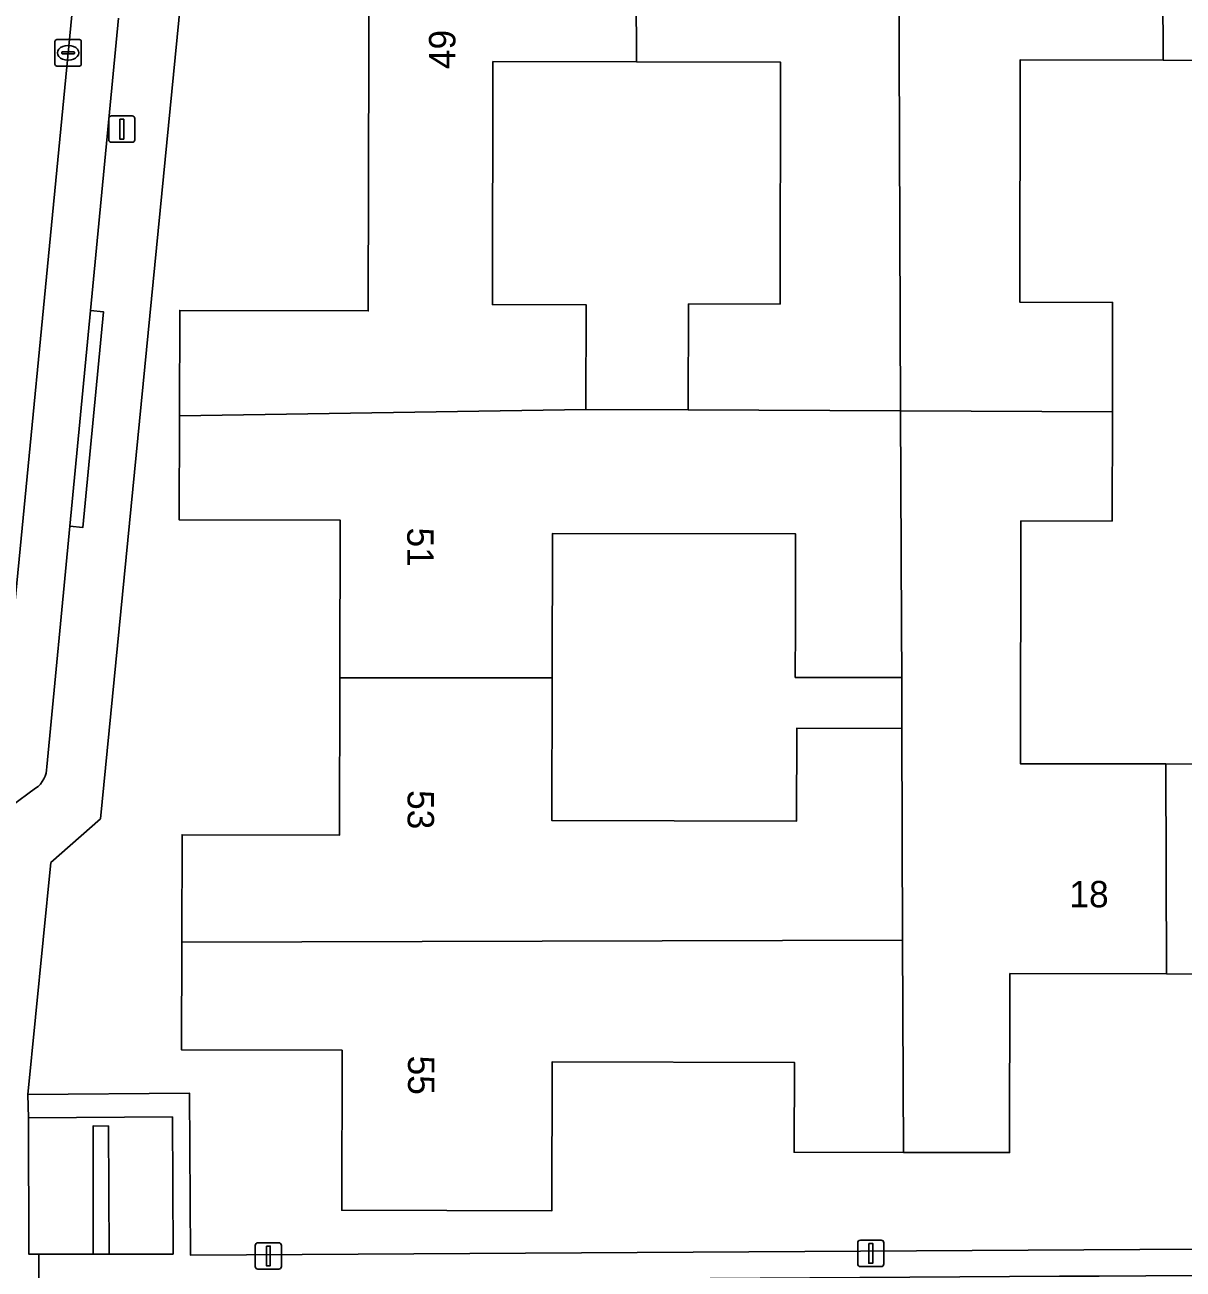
# Model space of a CAD drawing. Extents: x 157320 to 158835, y 386650 to 388491.
# Drawn here: x 157904.66 to 157948.56, y 387926.37 to 387973.53 of the extents above; entities that cross this region are included whole.
import ezdxf

# ---------------------------------------------------------------- set-up
doc = ezdxf.new("R2010")
doc.units = 0
for name, color, linetype in [('IMGEO_Erf', 7, 'Continuous'), ('IMGEO_Kolk', 7, 'Continuous'), ('IMGEO_Lichtmast', 7, 'Continuous'), ('IMGEO_Pand', 7, 'Continuous'), ('IMGEO_Pand_nummerreeks', 7, 'Continuous'), ('IMGEO_Parkeervlak_open', 7, 'Continuous'), ('IMGEO_Rijbaan_lokaal_open', 7, 'Continuous'), ('IMGEO_Verkeerseiland_open', 7, 'Continuous'), ('IMGEO_Voetpad_open', 7, 'Continuous')]:
    doc.layers.add(name, color=color, linetype=linetype)

msp = doc.modelspace()

# ---------------------------------------------------------------- linework, layer by layer
at = {"layer": 'IMGEO_Erf'}
for points in [[(157916.612, 387954.756), (157910.51, 387954.769), (157910.518, 387958.71), (157910.527, 387962.707), (157917.674, 387962.692), (157917.716, 387982.682), (157921.838, 387982.673), (157921.832, 387980.129), (157927.797, 387980.116), (157933.705, 387980.104), (157933.718, 387986.161), (157937.748, 387986.152), (157941.828, 387986.143), (157941.815, 387980.264), (157947.77, 387980.251), (157953.728, 387980.238), (157953.741, 387986.123), (157957.75, 387986.114), (157961.836, 387986.105), (157961.823, 387980.108), (157968.02, 387980.094), (157969.714, 387980.094), (157969.714, 387990.929), (157915.211, 387990.696)], [(157909.877, 387985.736), (157909.071, 387977.601), (157910.685, 387975.662), (157907.524, 387943.442), (157905.636, 387941.777), (157904.775, 387932.982), (157910.895, 387933.038), (157910.937, 387926.892), (157951.156, 387927.141)], [(157953.915, 387937.544), (157947.93, 387937.557), (157941.995, 387937.57), (157941.981, 387930.784), (157937.96, 387930.792), (157933.816, 387930.801), (157933.824, 387934.204), (157924.643, 387934.224), (157924.631, 387928.583), (157916.669, 387928.6), (157916.682, 387934.667), (157910.598, 387934.679), (157910.607, 387938.76), (157910.615, 387942.832), (157916.586, 387942.82), (157916.599, 387948.78), (157916.612, 387954.756)]]:
    msp.add_lwpolyline(points, dxfattribs=at)
for points in [[(157922.399, 387972.139), (157922.379, 387962.931), (157925.926, 387962.924), (157925.917, 387958.946), (157929.803, 387958.937), (157929.812, 387962.954), (157933.281, 387962.947), (157933.301, 387972.116), (157927.84, 387972.128)], [(157947.91, 387945.515), (157953.34, 387945.503), (157953.36, 387954.717), (157949.781, 387954.725), (157949.789, 387958.86), (157949.798, 387963.044), (157953.273, 387963.036), (157953.292, 387972.187), (157947.8, 387972.199), (157942.384, 387972.21), (157942.364, 387963.021), (157945.887, 387963.014), (157945.878, 387958.86), (157945.869, 387954.72), (157942.413, 387954.727), (157942.393, 387945.527)], [(157937.891, 387948.79), (157933.858, 387948.798), (157933.862, 387950.761), (157933.869, 387954.237), (157924.657, 387954.257), (157924.645, 387948.78), (157924.634, 387943.373), (157933.905, 387943.354), (157933.913, 387946.871), (157937.897, 387946.863), (157937.898, 387947.293)]]:
    msp.add_lwpolyline(points, close=True, dxfattribs=at)
at = {"layer": 'IMGEO_Kolk'}
for p, q in [((157905.795, 387972.045), (157905.795, 387972.897)), ((157905.87, 387972.971), (157906.722, 387972.971)), ((157906.283, 387972.751), (157906.308, 387972.751)), ((157906.796, 387972.897), (157906.796, 387972.045)), ((157906.054, 387972.465), (157906.054, 387972.477)), ((157906.492, 387972.428), (157906.094, 387972.428)), ((157906.097, 387972.514), (157906.495, 387972.514)), ((157906.538, 387972.477), (157906.538, 387972.465)), ((157906.722, 387971.971), (157905.87, 387971.971)), ((157906.306, 387972.191), (157906.281, 387972.191))]:
    msp.add_line(p, q, dxfattribs=at)
for points in [[(157905.795, 387972.045), (157905.795, 387972.897)], [(157905.87, 387972.971), (157906.722, 387972.971)], [(157906.796, 387972.897), (157906.796, 387972.045)], [(157906.722, 387971.971), (157905.87, 387971.971)]]:
    msp.add_lwpolyline(points, dxfattribs=at)
for centre, radius, start, end in [((157905.872, 387972.895), 0.0765, 91.552, 178.448), ((157905.872, 387972.895), 0.0765, 91.552, 178.448), ((157906.72, 387972.895), 0.0765, 1.552, 88.448), ((157906.72, 387972.895), 0.0765, 1.552, 88.448), ((157906.094, 387972.474), 0.0403, 85.8775, 175.7526), ((157906.091, 387972.464), 0.0366, 178.938, 274.7102), ((157906.495, 387972.471), 0.043, 264.8664, 352.4533), ((157906.499, 387972.476), 0.0386, 1.7309, 96.639), ((157905.872, 387972.047), 0.0765, 181.552, 268.448), ((157905.872, 387972.047), 0.0765, 181.552, 268.448), ((157906.72, 387972.047), 0.0765, 271.552, 358.448), ((157906.72, 387972.047), 0.0765, 271.552, 358.448)]:
    msp.add_arc(centre, radius, start, end, dxfattribs=at)
for centre, major_axis, ratio, start_param, end_param in [((157906.282, 387972.471), (-0.387, 0.002), 0.722429, 4.712389, 7.853982), ((157906.307, 387972.471), (-0.39, 0.002), 0.717154, 1.570796, 4.712389)]:
    msp.add_ellipse(centre, major_axis=major_axis, ratio=ratio, start_param=start_param, end_param=end_param, dxfattribs=at)
at = {"layer": 'IMGEO_Lichtmast'}
for p, q in [((157907.836, 387969.18), (157907.836, 387969.98)), ((157907.836, 387969.98), (157907.836, 387969.18)), ((157907.936, 387970.08), (157908.726, 387970.08)), ((157908.726, 387970.08), (157907.936, 387970.08)), ((157908.826, 387969.98), (157908.826, 387969.18)), ((157908.826, 387969.18), (157908.826, 387969.98)), ((157908.726, 387969.08), (157907.936, 387969.08)), ((157907.936, 387969.08), (157908.726, 387969.08)), ((157936.325, 387927.466), (157937.115, 387927.466)), ((157937.115, 387927.466), (157936.325, 387927.466)), ((157913.39, 387926.468), (157913.39, 387927.268)), ((157913.39, 387927.268), (157913.39, 387926.468)), ((157913.49, 387927.368), (157914.28, 387927.368)), ((157914.28, 387927.368), (157913.49, 387927.368)), ((157914.38, 387927.268), (157914.38, 387926.468)), ((157914.38, 387926.468), (157914.38, 387927.268)), ((157936.225, 387926.566), (157936.225, 387927.366)), ((157936.225, 387927.366), (157936.225, 387926.566)), ((157937.215, 387927.366), (157937.215, 387926.566)), ((157937.215, 387926.566), (157937.215, 387927.366)), ((157914.28, 387926.368), (157913.49, 387926.368)), ((157913.49, 387926.368), (157914.28, 387926.368)), ((157937.115, 387926.466), (157936.325, 387926.466)), ((157936.325, 387926.466), (157937.115, 387926.466))]:
    msp.add_line(p, q, dxfattribs=at)
for points in [[(157908.256, 387969.955), (157908.406, 387969.955), (157908.406, 387969.205), (157908.256, 387969.205), (157908.256, 387969.955)], [(157913.81, 387927.243), (157913.96, 387927.243), (157913.96, 387926.493), (157913.81, 387926.493), (157913.81, 387927.243)], [(157936.645, 387927.341), (157936.795, 387927.341), (157936.795, 387926.591), (157936.645, 387926.591), (157936.645, 387927.341)]]:
    msp.add_lwpolyline(points, dxfattribs=at)
for centre, start, end in [((157907.936, 387969.98), 90, 180), ((157907.936, 387969.98), 90, 180), ((157908.726, 387969.98), 0, 90), ((157908.726, 387969.98), 360, 90), ((157907.936, 387969.18), 180, 270), ((157907.936, 387969.18), 180, 270), ((157908.726, 387969.18), 270, 0), ((157908.726, 387969.18), 270, 0), ((157936.325, 387927.366), 90, 180), ((157936.325, 387927.366), 90, 180), ((157937.115, 387927.366), 0, 90), ((157937.115, 387927.366), 360, 90), ((157913.49, 387927.268), 90, 180), ((157913.49, 387927.268), 90, 180), ((157914.28, 387927.268), 0, 90), ((157914.28, 387927.268), 360, 90), ((157936.325, 387926.566), 180, 270), ((157936.325, 387926.566), 180, 270), ((157937.115, 387926.566), 270, 0), ((157937.115, 387926.566), 270, 0), ((157913.49, 387926.468), 180, 270), ((157913.49, 387926.468), 180, 270), ((157914.28, 387926.468), 270, 0), ((157914.28, 387926.468), 270, 0)]:
    msp.add_arc(centre, 0.1, start, end, dxfattribs=at)
at = {"layer": 'IMGEO_Pand'}
for points in [[(157937.748, 387986.152), (157933.718, 387986.161), (157933.705, 387980.104), (157927.797, 387980.116), (157927.84, 387972.128), (157933.301, 387972.116), (157933.281, 387962.947), (157929.812, 387962.954), (157929.803, 387958.937), (157937.85, 387958.9)], [(157937.748, 387986.152), (157937.85, 387958.9), (157945.878, 387958.86), (157945.887, 387963.014), (157942.364, 387963.021), (157942.384, 387972.21), (157947.8, 387972.199), (157947.77, 387980.251), (157941.815, 387980.264), (157941.828, 387986.143)], [(157957.75, 387986.114), (157953.741, 387986.123), (157953.728, 387980.238), (157947.77, 387980.251), (157947.8, 387972.199), (157953.292, 387972.187), (157953.273, 387963.036), (157949.798, 387963.044), (157949.789, 387958.86), (157957.86, 387958.89)], [(157927.797, 387980.116), (157921.832, 387980.129), (157921.838, 387982.673), (157917.716, 387982.682), (157917.674, 387962.692), (157910.527, 387962.707), (157910.518, 387958.71), (157925.917, 387958.946), (157925.926, 387962.924), (157922.379, 387962.931), (157922.399, 387972.139), (157927.84, 387972.128)], [(157937.85, 387958.9), (157929.803, 387958.937), (157925.917, 387958.946), (157910.518, 387958.71), (157910.51, 387954.769), (157916.612, 387954.756), (157916.599, 387948.78), (157924.645, 387948.78), (157924.657, 387954.257), (157933.869, 387954.237), (157933.862, 387950.761), (157933.858, 387948.798), (157937.891, 387948.79), (157937.881, 387950.753)], [(157947.91, 387945.515), (157942.393, 387945.527), (157942.413, 387954.727), (157945.869, 387954.72), (157945.878, 387958.86), (157937.85, 387958.9), (157937.881, 387950.753), (157937.891, 387948.79), (157937.898, 387947.293), (157937.897, 387946.863), (157937.928, 387938.84), (157937.96, 387930.792), (157941.981, 387930.784), (157941.995, 387937.57), (157947.93, 387937.557)], [(157947.93, 387937.557), (157953.915, 387937.544), (157953.903, 387931.524), (157957.97, 387931.515), (157957.86, 387958.89), (157949.789, 387958.86), (157949.781, 387954.725), (157953.36, 387954.717), (157953.34, 387945.503), (157947.91, 387945.515)], [(157910.607, 387938.76), (157937.928, 387938.84), (157937.897, 387946.863), (157933.913, 387946.871), (157933.905, 387943.354), (157924.634, 387943.373), (157924.645, 387948.78), (157916.599, 387948.78), (157916.586, 387942.82), (157910.615, 387942.832)], [(157910.607, 387938.76), (157910.598, 387934.679), (157916.682, 387934.667), (157916.669, 387928.6), (157924.631, 387928.583), (157924.643, 387934.224), (157933.824, 387934.204), (157933.816, 387930.801), (157937.96, 387930.792), (157937.928, 387938.84)]]:
    msp.add_lwpolyline(points, close=True, dxfattribs=at)
at = {"layer": 'IMGEO_Parkeervlak_open'}
for points in [[(157906.752, 387977.176), (157903.419, 387942.837)], [(157905.484, 387945.406), (157906.359, 387954.529), (157907.142, 387962.7), (157908.205, 387973.783)], [(157904.137, 387943.922), (157905.064, 387944.594)]]:
    msp.add_lwpolyline(points, dxfattribs=at)
msp.add_lwpolyline([(157910.247, 387932.138), (157904.793, 387932.106), (157904.81, 387926.929), (157905.186, 387926.931), (157907.25, 387926.939), (157907.24, 387931.796), (157907.827, 387931.793), (157907.847, 387926.939), (157910.275, 387926.938)], close=True, dxfattribs=at)
msp.add_arc((157904.518, 387945.391), 0.966, 304.4187, 0.8815, dxfattribs=at)
at = {"layer": 'IMGEO_Rijbaan_lokaal_open'}
msp.add_lwpolyline([(157901.838, 387926.548), (157902.605, 387934.452), (157903.419, 387942.837), (157906.752, 387977.176), (157907.674, 387986.675)], dxfattribs=at)
at = {"layer": 'IMGEO_Verkeerseiland_open'}
msp.add_lwpolyline([(157907.847, 387926.939), (157907.827, 387931.793), (157907.24, 387931.796), (157907.25, 387926.939)], close=True, dxfattribs=at)
at = {"layer": 'IMGEO_Voetpad_open'}
for points in [[(157905.186, 387926.931), (157904.81, 387926.929), (157904.793, 387932.106), (157904.775, 387932.982), (157905.636, 387941.777), (157907.524, 387943.442), (157910.685, 387975.662), (157909.071, 387977.601), (157909.877, 387985.736)], [(157908.205, 387973.783), (157907.142, 387962.7), (157907.639, 387962.654), (157906.856, 387954.483), (157906.359, 387954.529), (157905.484, 387945.406)], [(157905.064, 387944.594), (157904.137, 387943.922)], [(157951.156, 387927.141), (157910.937, 387926.892), (157910.895, 387933.038), (157904.775, 387932.982), (157904.793, 387932.106), (157910.247, 387932.138), (157910.275, 387926.938), (157907.847, 387926.939), (157907.25, 387926.939), (157905.186, 387926.931), (157905.19, 387925.865), (157914.421, 387925.913), (157915.926, 387925.911), (157921.536, 387925.936), (157923.059, 387925.957), (157943.877, 387926.095), (157945.378, 387926.106), (157950.673, 387926.144)], [(157889.589, 387865.949), (157890.735, 387871.172), (157903.152, 387919.52), (157904.816, 387919.531), (157904.8, 387921.976), (157905.19, 387925.865), (157905.186, 387926.931)]]:
    msp.add_lwpolyline(points, dxfattribs=at)
msp.add_lwpolyline([(157907.142, 387962.7), (157906.359, 387954.529), (157906.856, 387954.483), (157907.639, 387962.654)], close=True, dxfattribs=at)
msp.add_arc((157904.518, 387945.391), 0.966, 304.4187, 0.8815, dxfattribs=at)

# ---------------------------------------------------------------- texts
at = {"layer": 'IMGEO_Pand_nummerreeks'}
for s, rotation, p in [('49', 89.8796, (157920.973, 387971.854)), ('51', 270.0915, (157919.148, 387954.478)), ('53', 270.0915, (157919.163, 387944.526)), ('18', 359.8739, (157944.248, 387940.085)), ('55', 270.0915, (157919.179, 387934.462))]:
    msp.add_text(s, height=1, rotation=rotation, dxfattribs=at).set_placement(p)

doc.saveas('drawing.dxf')
